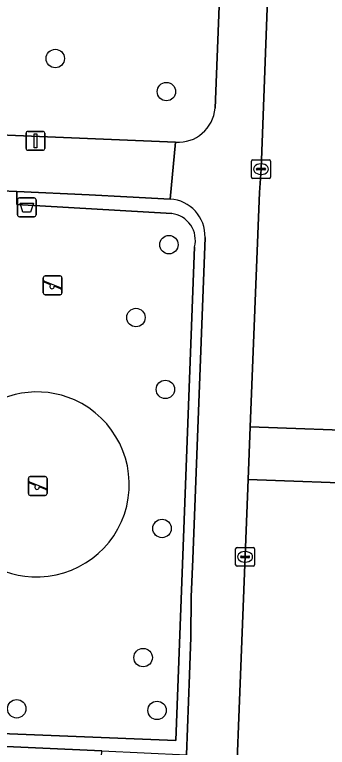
# Model space of a CAD drawing. Extents: x 160732 to 162107, y 387428 to 388479.
# Drawn here: x 161656.35 to 161672.93, y 387836 to 387874.89 of the extents above; entities that cross this region are included whole.
import ezdxf

# ---------------------------------------------------------------- set-up
doc = ezdxf.new("R2010")
doc.units = 0
for name, color, linetype in [('IMGEO_Afvalbak', 7, 'Continuous'), ('IMGEO_Boom', 7, 'Continuous'), ('IMGEO_Groenvoorziening', 7, 'Continuous'), ('IMGEO_Haag', 7, 'Continuous'), ('IMGEO_Kolk', 7, 'Continuous'), ('IMGEO_Lichtmast', 7, 'Continuous'), ('IMGEO_Rijbaan_lokaal_open', 7, 'Continuous'), ('IMGEO_Speelvoorziening', 7, 'Continuous'), ('IMGEO_Terreindeel_onvherhard', 7, 'Continuous'), ('IMGEO_Voetpad_open', 7, 'Continuous')]:
    doc.layers.add(name, color=color, linetype=linetype)

msp = doc.modelspace()

# ---------------------------------------------------------------- linework, layer by layer
at = {"layer": 'IMGEO_Afvalbak'}
for p, q in [((161656.601, 387865.161), (161657.391, 387865.161)), ((161657.391, 387865.161), (161656.601, 387865.161)), ((161656.501, 387864.261), (161656.501, 387865.061)), ((161656.501, 387865.061), (161656.501, 387864.261)), ((161657.491, 387865.061), (161657.491, 387864.261)), ((161657.491, 387864.261), (161657.491, 387865.061)), ((161657.391, 387864.161), (161656.601, 387864.161)), ((161656.601, 387864.161), (161657.391, 387864.161))]:
    msp.add_line(p, q, dxfattribs=at)
msp.add_lwpolyline([(161656.644, 387864.875), (161657.348, 387864.875), (161657.199, 387864.405), (161656.793, 387864.405), (161656.644, 387864.875)], dxfattribs=at)
for centre, start, end in [((161656.601, 387865.061), 90, 180), ((161656.601, 387865.061), 90, 180), ((161657.391, 387865.061), 0, 90), ((161657.391, 387865.061), 360, 90), ((161656.601, 387864.261), 180, 270), ((161656.601, 387864.261), 180, 270), ((161657.391, 387864.261), 270, 0), ((161657.391, 387864.261), 270, 0)]:
    msp.add_arc(centre, 0.1, start, end, dxfattribs=at)
at = {"layer": 'IMGEO_Boom'}
for centre in [(161658.506, 387872.558), (161664.399, 387870.801), (161664.53, 387862.679), (161662.783, 387858.813), (161664.343, 387854.996), (161664.166, 387847.617), (161663.165, 387840.767), (161656.462, 387838.048), (161663.903, 387837.964)]:
    msp.add_circle(centre, 0.489, dxfattribs=at)
at = {"layer": 'IMGEO_Groenvoorziening'}
for points in [[(161665.523, 387884.233), (161662.758, 387884.346), (161662.715, 387883.303), (161662.693, 387882.455), (161659.402, 387881.281), (161660.788, 387877.239), (161647.123, 387872.326), (161647.074, 387868.863), (161664.885, 387868.116)], [(161666.977, 387869.923), (161667.458, 387882.108)], [(161664.678, 387864.327), (161656.461, 387864.81), (161656.463, 387865.5), (161654.795, 387865.577), (161654.769, 387864.868), (161643.642, 387865.165), (161642.218, 387864.995), (161641.674, 387864.202), (161640.807, 387843.993), (161640.117, 387844.003), (161640.011, 387841.155), (161640.846, 387841.144), (161640.654, 387837.346), (161664.901, 387836.366), (161665.886, 387862.559)], [(161664.589, 387865.097), (161662.305, 387865.218), (161660.307, 387865.324), (161656.463, 387865.5), (161656.461, 387864.81), (161664.678, 387864.327)], [(161640.654, 387837.346), (161640.846, 387841.144), (161640.011, 387841.155), (161639.848, 387836.779), (161660.98, 387835.809), (161665.462, 387835.603), (161665.616, 387839.855), (161665.689, 387841.854), (161665.718, 387843.985), (161665.794, 387845.984), (161666.446, 387863.061)], [(161665.886, 387862.559), (161664.901, 387836.366), (161640.654, 387837.346)]]:
    msp.add_lwpolyline(points, dxfattribs=at)
msp.add_lwpolyline([(161660.98, 387835.809), (161639.848, 387836.779), (161639.765, 387834.78), (161660.872, 387833.972)], close=True, dxfattribs=at)
for centre, radius, start, end in [((161665.016, 387870.078), 1.967, 266.1715, 355.4672), ((161664.485, 387863.138), 1.962, 357.7587, 86.9761), ((161664.519, 387862.922), 1.414, 345.1329, 83.5534), ((161664.519, 387862.922), 1.414, 345.1329, 83.5534), ((161657.531, 387849.954), 4.908, 66.0219, 266.8786), ((161657.517, 387849.958), 4.911, 267.0489, 65.8516)]:
    msp.add_arc(centre, radius, start, end, dxfattribs=at)
at = {"layer": 'IMGEO_Haag'}
for points in [[(161664.589, 387865.097), (161662.305, 387865.218), (161660.307, 387865.324), (161656.463, 387865.5), (161656.461, 387864.81), (161664.678, 387864.327)], [(161640.654, 387837.346), (161640.846, 387841.144), (161640.011, 387841.155), (161639.848, 387836.779), (161660.98, 387835.809), (161665.462, 387835.603), (161665.616, 387839.855), (161665.689, 387841.854), (161665.718, 387843.985), (161665.794, 387845.984), (161666.446, 387863.061)], [(161665.886, 387862.559), (161664.901, 387836.366), (161640.654, 387837.346)]]:
    msp.add_lwpolyline(points, dxfattribs=at)
for centre, radius, start, end in [((161664.485, 387863.138), 1.962, 357.7587, 86.9761), ((161664.519, 387862.922), 1.414, 345.1329, 83.5534)]:
    msp.add_arc(centre, radius, start, end, dxfattribs=at)
at = {"layer": 'IMGEO_Kolk'}
for p, q in [((161668.912, 387866.263), (161668.912, 387867.115)), ((161668.987, 387867.189), (161669.839, 387867.189)), ((161669.913, 387867.115), (161669.913, 387866.263)), ((161669.171, 387866.683), (161669.171, 387866.695)), ((161669.214, 387866.732), (161669.612, 387866.732)), ((161669.4, 387866.969), (161669.425, 387866.969)), ((161669.655, 387866.695), (161669.655, 387866.683)), ((161669.609, 387866.646), (161669.211, 387866.646)), ((161669.423, 387866.409), (161669.398, 387866.409)), ((161669.839, 387866.189), (161668.987, 387866.189)), ((161668.069, 387845.684), (161668.069, 387846.536)), ((161668.144, 387846.61), (161668.996, 387846.61)), ((161669.07, 387846.536), (161669.07, 387845.684)), ((161668.328, 387846.104), (161668.328, 387846.116)), ((161668.766, 387846.067), (161668.368, 387846.067)), ((161668.371, 387846.153), (161668.769, 387846.153)), ((161668.557, 387846.39), (161668.582, 387846.39)), ((161668.812, 387846.116), (161668.812, 387846.104)), ((161668.58, 387845.83), (161668.555, 387845.83)), ((161668.996, 387845.61), (161668.144, 387845.61))]:
    msp.add_line(p, q, dxfattribs=at)
for points in [[(161668.912, 387866.263), (161668.912, 387867.115)], [(161668.987, 387867.189), (161669.839, 387867.189)], [(161669.913, 387867.115), (161669.913, 387866.263)], [(161669.839, 387866.189), (161668.987, 387866.189)], [(161668.069, 387845.684), (161668.069, 387846.536)], [(161668.144, 387846.61), (161668.996, 387846.61)], [(161669.07, 387846.536), (161669.07, 387845.684)], [(161668.996, 387845.61), (161668.144, 387845.61)]]:
    msp.add_lwpolyline(points, dxfattribs=at)
for centre, radius, start, end in [((161668.989, 387867.113), 0.0765, 91.552, 178.448), ((161668.989, 387867.113), 0.0765, 91.552, 178.448), ((161669.837, 387867.113), 0.0765, 1.552, 88.448), ((161669.837, 387867.113), 0.0765, 1.552, 88.448), ((161669.211, 387866.692), 0.0403, 85.8775, 175.7526), ((161669.208, 387866.682), 0.0366, 178.938, 274.7102), ((161669.612, 387866.689), 0.043, 264.8664, 352.4533), ((161669.616, 387866.694), 0.0386, 1.7309, 96.639), ((161668.989, 387866.265), 0.0765, 181.552, 268.448), ((161668.989, 387866.265), 0.0765, 181.552, 268.448), ((161669.837, 387866.265), 0.0765, 271.552, 358.448), ((161669.837, 387866.265), 0.0765, 271.552, 358.448), ((161668.146, 387846.534), 0.0765, 91.552, 178.448), ((161668.146, 387846.534), 0.0765, 91.552, 178.448), ((161668.994, 387846.534), 0.0765, 1.552, 88.448), ((161668.994, 387846.534), 0.0765, 1.552, 88.448), ((161668.368, 387846.113), 0.0403, 85.8775, 175.7526), ((161668.365, 387846.103), 0.0366, 178.938, 274.7102), ((161668.769, 387846.11), 0.043, 264.8664, 352.4533), ((161668.773, 387846.115), 0.0386, 1.7309, 96.639), ((161668.146, 387845.686), 0.0765, 181.552, 268.448), ((161668.146, 387845.686), 0.0765, 181.552, 268.448), ((161668.994, 387845.686), 0.0765, 271.552, 358.448), ((161668.994, 387845.686), 0.0765, 271.552, 358.448)]:
    msp.add_arc(centre, radius, start, end, dxfattribs=at)
for centre, major_axis, ratio, start_param, end_param in [((161669.399, 387866.689), (-0.387, 0.002), 0.722429, 4.712389, 7.853982), ((161669.424, 387866.689), (-0.39, 0.002), 0.717154, 1.570796, 4.712389), ((161668.556, 387846.11), (-0.387, 0.002), 0.722429, 4.712389, 7.853982), ((161668.581, 387846.11), (-0.39, 0.002), 0.717154, 1.570796, 4.712389)]:
    msp.add_ellipse(centre, major_axis=major_axis, ratio=ratio, start_param=start_param, end_param=end_param, dxfattribs=at)
at = {"layer": 'IMGEO_Lichtmast'}
for p, q in [((161657.059, 387868.688), (161657.849, 387868.688)), ((161657.849, 387868.688), (161657.059, 387868.688)), ((161656.959, 387867.788), (161656.959, 387868.588)), ((161656.959, 387868.588), (161656.959, 387867.788)), ((161657.949, 387868.588), (161657.949, 387867.788)), ((161657.949, 387867.788), (161657.949, 387868.588)), ((161657.849, 387867.688), (161657.059, 387867.688)), ((161657.059, 387867.688), (161657.849, 387867.688))]:
    msp.add_line(p, q, dxfattribs=at)
msp.add_lwpolyline([(161657.379, 387868.563), (161657.529, 387868.563), (161657.529, 387867.813), (161657.379, 387867.813), (161657.379, 387868.563)], dxfattribs=at)
for centre, start, end in [((161657.059, 387868.588), 90, 180), ((161657.059, 387868.588), 90, 180), ((161657.849, 387868.588), 0, 90), ((161657.849, 387868.588), 360, 90), ((161657.059, 387867.788), 180, 270), ((161657.059, 387867.788), 180, 270), ((161657.849, 387867.788), 270, 0), ((161657.849, 387867.788), 270, 0)]:
    msp.add_arc(centre, 0.1, start, end, dxfattribs=at)
at = {"layer": 'IMGEO_Rijbaan_lokaal_open'}
for points in [[(161676.859, 387886.915), (161677.425, 387900.28), (161677.594, 387904.525), (161670.824, 387904.81), (161670.369, 387893.124), (161670.105, 387885.211), (161669.415, 387866.689), (161669.33, 387865.445), (161668.841, 387853.004), (161675.602, 387852.766), (161676.137, 387868.006), (161676.133, 387868.127), (161676.841, 387886.736)], [(161675.602, 387852.766), (161668.841, 387853.004), (161668.732, 387850.215), (161675.504, 387849.977)]]:
    msp.add_lwpolyline(points, close=True, dxfattribs=at)
msp.add_lwpolyline([(161675.504, 387849.977), (161668.732, 387850.215), (161667.651, 387822.691)], dxfattribs=at)
at = {"layer": 'IMGEO_Speelvoorziening'}
for p, q in [((161657.871, 387860.121), (161657.871, 387860.921)), ((161657.871, 387860.921), (161657.871, 387860.121)), ((161657.971, 387861.021), (161658.761, 387861.021)), ((161658.761, 387861.021), (161657.971, 387861.021)), ((161658.861, 387860.921), (161658.861, 387860.121)), ((161658.861, 387860.121), (161658.861, 387860.921)), ((161658.254, 387860.549), (161657.915, 387860.686)), ((161657.94, 387860.746), (161658.816, 387860.393)), ((161658.792, 387860.333), (161658.452, 387860.47)), ((161658.761, 387860.021), (161657.971, 387860.021)), ((161657.971, 387860.021), (161658.761, 387860.021)), ((161657.179, 387850.372), (161657.969, 387850.372)), ((161657.969, 387850.372), (161657.179, 387850.372)), ((161657.079, 387849.472), (161657.079, 387850.272)), ((161657.079, 387850.272), (161657.079, 387849.472)), ((161657.462, 387849.9), (161657.123, 387850.037)), ((161657.148, 387850.097), (161658.024, 387849.744)), ((161658.069, 387850.272), (161658.069, 387849.472)), ((161658.069, 387849.472), (161658.069, 387850.272)), ((161658, 387849.684), (161657.66, 387849.821)), ((161657.969, 387849.372), (161657.179, 387849.372)), ((161657.179, 387849.372), (161657.969, 387849.372))]:
    msp.add_line(p, q, dxfattribs=at)
for centre, radius, start, end in [((161657.971, 387860.921), 0.1, 90, 180), ((161657.971, 387860.921), 0.1, 90, 180), ((161658.761, 387860.921), 0.1, 0, 90), ((161658.761, 387860.921), 0.1, 360, 90), ((161657.928, 387860.716), 0.0327, 68.078, 248.078), ((161658.333, 387860.459), 0.12, 130.9928, 5.1632), ((161657.971, 387860.121), 0.1, 180, 270), ((161657.971, 387860.121), 0.1, 180, 270), ((161658.761, 387860.121), 0.1, 270, 0), ((161658.761, 387860.121), 0.1, 270, 0), ((161658.804, 387860.363), 0.0327, 248.078, 68.078), ((161657.179, 387850.272), 0.1, 90, 180), ((161657.179, 387850.272), 0.1, 90, 180), ((161657.969, 387850.272), 0.1, 0, 90), ((161657.969, 387850.272), 0.1, 360, 90), ((161657.136, 387850.067), 0.0327, 68.078, 248.078), ((161657.541, 387849.81), 0.12, 130.9928, 5.1632), ((161658.012, 387849.714), 0.0327, 248.078, 68.078), ((161657.179, 387849.472), 0.1, 180, 270), ((161657.179, 387849.472), 0.1, 180, 270), ((161657.969, 387849.472), 0.1, 270, 0), ((161657.969, 387849.472), 0.1, 270, 0)]:
    msp.add_arc(centre, radius, start, end, dxfattribs=at)
at = {"layer": 'IMGEO_Terreindeel_onvherhard'}
for centre, radius, start, end in [((161657.531, 387849.954), 4.908, 66.0219, 266.8786), ((161657.517, 387849.958), 4.911, 267.0489, 65.8516)]:
    msp.add_arc(centre, radius, start, end, dxfattribs=at)
at = {"layer": 'IMGEO_Voetpad_open'}
for points in [[(161666.446, 387863.061), (161665.794, 387845.984), (161665.718, 387843.985), (161665.689, 387841.854), (161665.616, 387839.855), (161665.462, 387835.603), (161664.954, 387822.054), (161667.651, 387822.691), (161668.732, 387850.215), (161668.841, 387853.004), (161669.33, 387865.445), (161669.415, 387866.689), (161670.105, 387885.211)], [(161667.458, 387882.108), (161666.977, 387869.923)], [(161664.885, 387868.116), (161647.074, 387868.863), (161636.756, 387869.296), (161633.159, 387869.447), (161627.183, 387869.698), (161626.882, 387869.716), (161626.154, 387869.76), (161625.371, 387869.782), (161618.012, 387870.106)], [(161621.217, 387866.987), (161627.299, 387866.536), (161632.394, 387866.338), (161636.369, 387866.286), (161642.797, 387866.042), (161644.815, 387866.031), (161644.93, 387866.03), (161654.795, 387865.577), (161656.463, 387865.5), (161660.307, 387865.324), (161662.305, 387865.218), (161664.589, 387865.097), (161664.885, 387868.116)], [(161664.885, 387868.116), (161664.589, 387865.097)]]:
    msp.add_lwpolyline(points, dxfattribs=at)
for centre, radius, start, end in [((161665.016, 387870.078), 1.967, 266.1715, 355.4672), ((161664.485, 387863.138), 1.962, 357.7587, 86.9761)]:
    msp.add_arc(centre, radius, start, end, dxfattribs=at)

doc.saveas('drawing.dxf')
